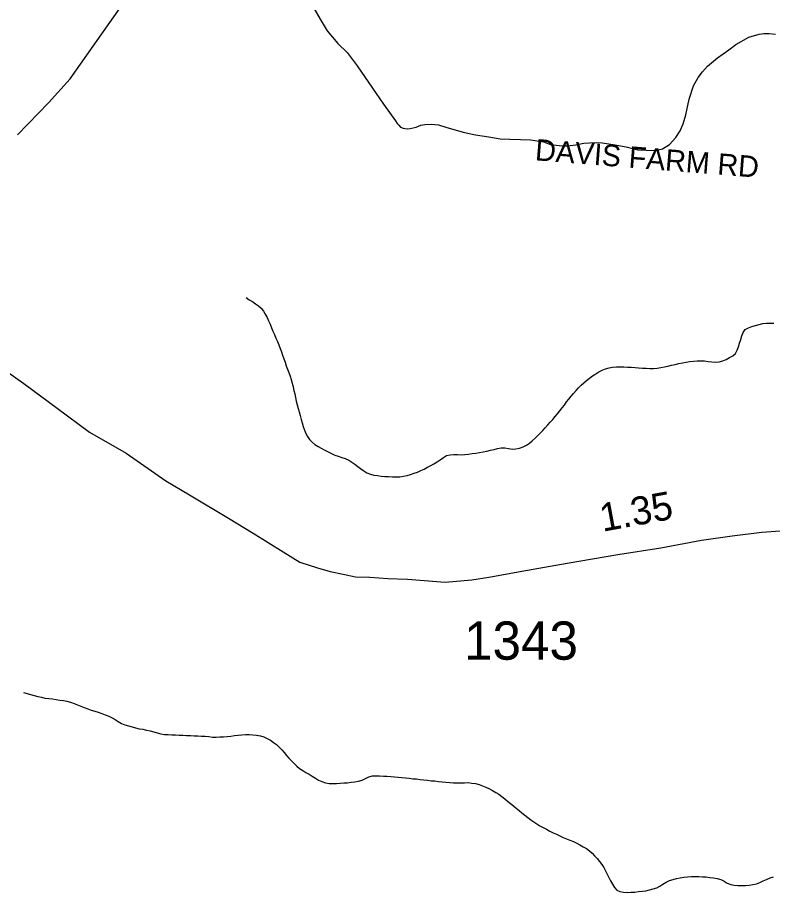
# Model space of a CAD drawing. Extents: x 1950930 to 2061844, y 904556 to 1017002.
# Drawn here: x 1963811 to 1967163, y 970945 to 974830 of the extents above; entities that cross this region are included whole.
import ezdxf

# ---------------------------------------------------------------- set-up
doc = ezdxf.new("R2010")
doc.units = 0
for name, color, linetype in [('Exist Hydrographic Creek Single Shore', 7, 'Continuous'), ('Exist Road Non-System Type 51', 7, 'Continuous'), ('Exist Road Non-System Type 51 Label', 7, 'Continuous'), ('Exist Road Primary US Structure Standard Bridge CELL', 7, 'Continuous'), ('Exist Road Secondary Type 51 Attributed', 7, 'Continuous'), ('Exist Road Secondary Type 51 Number Label', 7, 'Continuous')]:
    doc.layers.add(name, color=color, linetype=linetype)

msp = doc.modelspace()

# ---------------------------------------------------------------- linework, layer by layer
at = {"layer": 'Exist Hydrographic Creek Single Shore'}
for points in [[(1964826.3, 973586.4), (1964840, 973577.1), (1964854.4, 973568.6), (1964868.5, 973559.3), (1964881.9, 973550), (1964893.5, 973539.1), (1964903.2, 973525.8), (1964911.4, 973512.4), (1964919.2, 973497.6), (1964926.1, 973482.6), (1964932.5, 973467.7), (1964938.9, 973452), (1964945.4, 973437.1), (1964952, 973422.1), (1964958.8, 973406.4), (1964965.1, 973391.6), (1964971.5, 973376.7), (1964977.4, 973360.9), (1964983.4, 973346), (1964988.7, 973330.4), (1964994, 973314.7), (1964999.1, 973299), (1965004.7, 973284), (1965010.4, 973268.3), (1965016.4, 973253.5), (1965022.1, 973237.7), (1965027, 973222), (1965031.5, 973206.4), (1965035.2, 973190.7), (1965038.9, 973174.2), (1965042.2, 973158.6), (1965045.5, 973142.1), (1965049.2, 973126.4), (1965053.1, 973109.9), (1965057.4, 973094.2), (1965061.9, 973078.6), (1965066.2, 973062.1), (1965070.5, 973045.5), (1965074.8, 973029.9), (1965079.5, 973013.4), (1965085.3, 972997.7), (1965091.6, 972982.8), (1965099.2, 972969.5), (1965108, 972956.1), (1965118.9, 972945.3), (1965131.6, 972934.3), (1965145.8, 972925), (1965160.3, 972917.4), (1965175.5, 972908.9), (1965190.3, 972901.2), (1965204.8, 972893.5), (1965220, 972887.4), (1965235.6, 972882.1), (1965251.4, 972876.9), (1965266.7, 972871.7), (1965281.9, 972864.8), (1965295.9, 972856.3), (1965309.2, 972847), (1965322.1, 972836.9), (1965335, 972826.8), (1965348.8, 972817.4), (1965363.1, 972808.9), (1965378.3, 972802), (1965393.9, 972798.5), (1965409.9, 972795.7), (1965426.3, 972793.7), (1965442.7, 972792.5), (1965459.3, 972791.4), (1965475.7, 972791), (1965491.9, 972790.7), (1965508.5, 972791.2), (1965524.9, 972793.2), (1965540.9, 972796.3), (1965556.7, 972800.8), (1965572.3, 972806.2), (1965587.6, 972811.7), (1965602.6, 972818.8), (1965617.6, 972825), (1965632.1, 972832.9), (1965646.7, 972840.8), (1965660.6, 972848.7), (1965675, 972857.5), (1965688.7, 972866.2), (1965702.3, 972876.6), (1965716.4, 972884.6), (1965731.8, 972888.3), (1965748, 972889.6), (1965764.6, 972889.3), (1965781.2, 972888.9), (1965797.8, 972889.4), (1965814, 972891.5), (1965830.4, 972893.7), (1965846.6, 972895.8), (1965862.6, 972898.7), (1965879, 972901.7), (1965895, 972904.6), (1965911, 972908.4), (1965927, 972912.2), (1965943, 972916.7), (1965959, 972918.9)], [(1965959, 972918.9), (1965975.4, 972919.3), (1965992, 972915.7), (1966008.4, 972912.9), (1966024.2, 972914.2), (1966040, 972918), (1966056, 972923.4), (1966071.2, 972931.3), (1966084.9, 972940), (1966097, 972950.5), (1966109.1, 972961.7), (1966120.8, 972973), (1966132.3, 972984.2), (1966143.5, 972996.3), (1966154.6, 973008.3), (1966165.9, 973021.2), (1966176.8, 973033.3), (1966187.6, 973045.4), (1966198.5, 973058.4), (1966209.4, 973070.5), (1966219.6, 973083.4), (1966229.7, 973096.2), (1966239.3, 973109.2), (1966248.9, 973123), (1966259, 973135.9), (1966269.4, 973148.8), (1966280.1, 973160.9), (1966291.2, 973173.7), (1966302, 973185.9), (1966313.5, 973197.1), (1966325.4, 973208.3), (1966338.1, 973218.7), (1966351.3, 973229.1), (1966364.8, 973238.7), (1966378.5, 973248.2), (1966392.9, 973257), (1966407.4, 973264), (1966422.4, 973270.3), (1966437.6, 973274.9), (1966453.6, 973277.9), (1966470.2, 973278.4), (1966486.8, 973278.8), (1966503.6, 973278.5), (1966520, 973278.1), (1966536.4, 973277.8), (1966553, 973276.6), (1966569.2, 973274.7), (1966585.8, 973273.5), (1966602.2, 973272.3), (1966618.4, 973271.2), (1966634.8, 973271.7), (1966651, 973272.9), (1966667.2, 973275.9), (1966683.4, 973278.9), (1966699.4, 973282.6), (1966715.6, 973285.7), (1966731.6, 973289.4), (1966747.6, 973293.1), (1966763.6, 973296), (1966779.8, 973299.9), (1966796, 973302), (1966812.4, 973304.1), (1966828.6, 973305.3), (1966845.2, 973305.9), (1966861.6, 973305.6), (1966878, 973302.8), (1966894.6, 973300.7), (1966910.6, 973299.6), (1966926.6, 973300.9), (1966942.4, 973305.4), (1966957.8, 973311.7), (1966972.6, 973319.7), (1966987.5, 973327.6), (1966999, 973338.8), (1967006.2, 973353.4), (1967011.9, 973368.1), (1967017.1, 973384.4), (1967022.2, 973399.9), (1967027.3, 973416.2), (1967033.3, 973431.7), (1967041.9, 973445.4), (1967056.4, 973451.6), (1967071.8, 973457.9), (1967087.6, 973462.5), (1967103.8, 973467), (1967120.2, 973470.8), (1967136.2, 973473), (1967152.8, 973473.4), (1967169, 973473.1)], [(1963838.3, 971832.9), (1963854.1, 971828.5), (1963869.9, 971824), (1963885.9, 971819.6), (1963901.5, 971815.1), (1963917.7, 971811.5), (1963933.5, 971808), (1963949.9, 971806), (1963966.3, 971804), (1963982.5, 971801.2), (1963998.9, 971799.2), (1964015.1, 971797.2), (1964030.9, 971793.6), (1964046.7, 971789.2), (1964062.3, 971784), (1964077.6, 971777.9), (1964092.6, 971771.9), (1964108, 971765.8), (1964123.4, 971759.8), (1964139.2, 971754.4), (1964154.7, 971750), (1964170.1, 971744.8), (1964185.9, 971739.6), (1964201.3, 971734.3), (1964216.5, 971727.4), (1964231.4, 971720.5), (1964245.4, 971712.9), (1964259.1, 971703.6), (1964273.5, 971695.1), (1964288.4, 971689), (1964304.2, 971684.6), (1964320, 971680.2), (1964336, 971675.7), (1964352.2, 971672.1), (1964368, 971669.3), (1964384.2, 971665.7), (1964400.4, 971662.1), (1964416.2, 971658.5), (1964432.2, 971654.1), (1964448.2, 971649.7), (1964464.2, 971646.9), (1964480.4, 971645.7), (1964496.8, 971644.5), (1964513.2, 971644.1), (1964529.6, 971643.8), (1964546, 971643.5), (1964562.4, 971642.4), (1964578.8, 971642), (1964595.2, 971640.8), (1964611.6, 971640.5), (1964628, 971639.4), (1964644.4, 971638.2), (1964660.8, 971637), (1964677, 971635), (1964693.4, 971634.7), (1964709.8, 971635.2), (1964726.2, 971636.5), (1964742.6, 971637.8), (1964758.8, 971639.1), (1964775.4, 971641.2), (1964791.4, 971642.6), (1964808, 971644.6), (1964824.2, 971646), (1964840.6, 971645.7), (1964857, 971645.2), (1964873.2, 971643.3), (1964889.6, 971640.5), (1964905.6, 971636), (1964920.4, 971629.1), (1964934.8, 971620.6), (1964948.3, 971611.3), (1964961, 971601.3), (1964973.5, 971590.4), (1964984.4, 971578.6), (1964995, 971566.1), (1965005.5, 971552.8), (1965016.8, 971541.1), (1965028.3, 971529.3), (1965039.5, 971517.6), (1965051.4, 971505.8), (1965064.1, 971495.8), (1965077.7, 971486.4), (1965091.6, 971477.9), (1965106.2, 971470.3), (1965120.1, 971460.9), (1965133.9, 971452.5), (1965148, 971444), (1965163.2, 971437.1), (1965178.8, 971431.9), (1965194.8, 971429), (1965211.2, 971427.9), (1965227.4, 971428.4), (1965244, 971429.6), (1965260.4, 971431), (1965276.8, 971432.3), (1965293.2, 971434.4), (1965309.4, 971436.5), (1965325.6, 971439.5), (1965341.4, 971443.3), (1965356.8, 971450.3)], [(1965356.8, 971450.3), (1965371.7, 971458.2), (1965387.3, 971462.7), (1965403.3, 971463.3), (1965419.3, 971463), (1965435.7, 971461.8), (1965451.9, 971460.7), (1965468.3, 971459.5), (1965484.5, 971458.3), (1965500.9, 971457.2), (1965517.3, 971455.2), (1965533.7, 971454), (1965550.1, 971452.1), (1965566.5, 971450), (1965582.9, 971448.9), (1965599.1, 971447), (1965615.5, 971445), (1965631.9, 971443), (1965648.1, 971441), (1965664.7, 971439.9), (1965681.1, 971437.8), (1965697.3, 971435.9), (1965713.8, 971434.8), (1965730.2, 971433.5), (1965746.6, 971431.6), (1965763, 971431.3), (1965779.4, 971431.8), (1965795.8, 971432.2), (1965812.2, 971432.7), (1965828.4, 971430.8), (1965844.8, 971427.9), (1965860.6, 971423.5), (1965876.4, 971418.3), (1965891.3, 971412.2), (1965906.3, 971405.3), (1965920.9, 971397.6), (1965935, 971389.1), (1965948.7, 971380.6), (1965961.9, 971370.5), (1965974.6, 971360.4), (1965987.3, 971349.5), (1966000.2, 971339.4), (1966012.9, 971329.3), (1966025.6, 971319.1), (1966038.3, 971308.2), (1966051.1, 971298.1), (1966064, 971287.9), (1966076.9, 971277.9), (1966090, 971267.7), (1966103.4, 971258.4), (1966117.1, 971249.2), (1966131, 971240.7), (1966145.4, 971233), (1966159.7, 971225.3), (1966174.3, 971217.6), (1966189.1, 971209.9), (1966204, 971203), (1966218.8, 971196.2), (1966233.8, 971189.3), (1966249.1, 971183.3), (1966264.3, 971177.2), (1966279.3, 971171.1), (1966294.3, 971164.2), (1966308.8, 971156.5), (1966323.2, 971148), (1966337.3, 971139.6), (1966350.4, 971129.4), (1966362.3, 971118.6), (1966373.8, 971106.8), (1966384.9, 971095.1), (1966395.1, 971081.8), (1966405.4, 971069.3), (1966414.8, 971055.9), (1966422.4, 971041), (1966429.4, 971026.1), (1966436.6, 971011.1), (1966444.8, 970997.1), (1966452.8, 970981.3), (1966461.8, 970967.1), (1966472.4, 970955.4), (1966485.8, 970948.6), (1966501.6, 970945.8), (1966518.8, 970944.6), (1966536, 970945.9), (1966552.6, 970946.4), (1966569, 970948.5), (1966585.6, 970949.8), (1966601.8, 970952.7), (1966618, 970955.8), (1966634, 970960.3), (1966649.4, 970964.9), (1966663.8, 970972.8), (1966677.3, 970982.3), (1966691.2, 970991.1), (1966706.4, 970997.4), (1966721.8, 971002), (1966737.8, 971006.5), (1966754.2, 971009.5), (1966770.4, 971012.5), (1966786.8, 971013.7)], [(1966786.8, 971013.7), (1966803.2, 971015), (1966819.6, 971015.5), (1966836, 971015.1), (1966852.6, 971014.8), (1966869, 971013.7), (1966885.4, 971011.7), (1966901.8, 971009.7), (1966917.8, 971006.9), (1966933.4, 971002.5), (1966948.2, 970994.8), (1966962.7, 970986.3), (1966977.9, 970980.3), (1966993.7, 970977.5), (1967010.1, 970976.3), (1967026.7, 970975.1), (1967043.3, 970975.6), (1967059.7, 970977.7), (1967075.9, 970979.8), (1967091.7, 970983.6), (1967106.9, 970989.1), (1967122.1, 970996.2), (1967137.2, 971002.4), (1967152.4, 971009.5), (1967168, 971014.1)]]:
    msp.add_lwpolyline(points, dxfattribs=at)
at = {"layer": 'Exist Road Non-System Type 51'}
for points in [[(1965078.2, 974958.2), (1965154.6, 974823), (1965186.6, 974771.4), (1965234.1, 974714.6), (1965274.4, 974675.4), (1965319.8, 974615.5), (1965386.9, 974516.4), (1965436.5, 974445.2), (1965489.1, 974370.8), (1965497.4, 974359.5), (1965504.6, 974352.2), (1965511.9, 974344), (1965523.1, 974338.8), (1965531.4, 974336.8), (1965542.8, 974335.8), (1965554.1, 974337.8), (1965581, 974344), (1965601.6, 974352.2), (1965620.2, 974355.4), (1965648.1, 974356.4), (1965680.1, 974353.3), (1965713.1, 974342.9), (1965789.5, 974321.3), (1965844.2, 974308.9), (1965904.1, 974299.6), (1965954.8, 974291), (1965997.2, 974290.1), (1966044, 974289.1), (1966089.4, 974287.6), (1966146.4, 974277.4), (1966178, 974266.2), (1966203.4, 974262.8), (1966229.2, 974259.8), (1966253.6, 974260.3), (1966290.1, 974264.2), (1966326.2, 974271.6), (1966351.6, 974274), (1966380.9, 974274.9), (1966407.1, 974273.5), (1966455.9, 974265.7), (1966513.4, 974255.4), (1966566, 974243.2), (1966603.1, 974240.8), (1966642.6, 974239.4), (1966675.2, 974247.2), (1966706, 974266.2), (1966734.2, 974297.4), (1966753.2, 974326.6), (1966767.4, 974357.8), (1966778.1, 974397.3), (1966794.1, 974468), (1966812.2, 974526.9), (1966833.6, 974563.5), (1966853.1, 974589.4), (1966874.6, 974613.8), (1966920, 974651.8), (1966969.1, 974687.3), (1967000.4, 974710.8), (1967058.9, 974742.9), (1967103.8, 974755.6), (1967125.1, 974759.4), (1967148.1, 974758.5), (1967176.9, 974755.6)], [(1963811.6, 974309.7), (1963949.5, 974451), (1964045, 974557.9), (1964267, 974873.8)]]:
    msp.add_lwpolyline(points, dxfattribs=at)
at = {"layer": 'Exist Road Secondary Type 51 Attributed'}
msp.add_lwpolyline([(1963686, 973313.4), (1963839.8, 973205.2), (1963987.8, 973095.3), (1964131.8, 972989.3), (1964293.7, 972895.1), (1964469.7, 972773), (1964575.6, 972711), (1964747.5, 972607), (1964857.6, 972540.9), (1964991.5, 972456.9), (1965065.6, 972410.9), (1965143.5, 972386.9), (1965199.6, 972370.7), (1965257.5, 972358.7), (1965311.5, 972346.8), (1965375.5, 972344.7), (1965455.4, 972338.6), (1965543.4, 972336.6), (1965709.5, 972322.9), (1965828.5, 972333.4), (1965903.8, 972345.6), (1966075.3, 972375.4), (1966252.1, 972406.9), (1966477.3, 972446.1), (1966667.2, 972475.9), (1966848, 972509.4), (1966984.5, 972528.7), (1967115.8, 972544.4), (1967198, 972551.4)], dxfattribs=at)

# ---------------------------------------------------------------- texts
at = {"layer": 'Exist Road Non-System Type 51 Label'}
msp.add_text('  DAVIS FARM RD', height=95, rotation=355.5272, dxfattribs=at).set_placement((1966036.7, 974201.9))
at = {"layer": 'Exist Road Primary US Structure Standard Bridge CELL'}
msp.add_text('1.35', height=125, rotation=10.483, dxfattribs=at).set_placement((1966408.9, 972546.2))
at = {"layer": 'Exist Road Secondary Type 51 Number Label'}
msp.add_text('1343', height=170, dxfattribs=at).set_placement((1965794, 971978.3))

doc.saveas('drawing.dxf')
